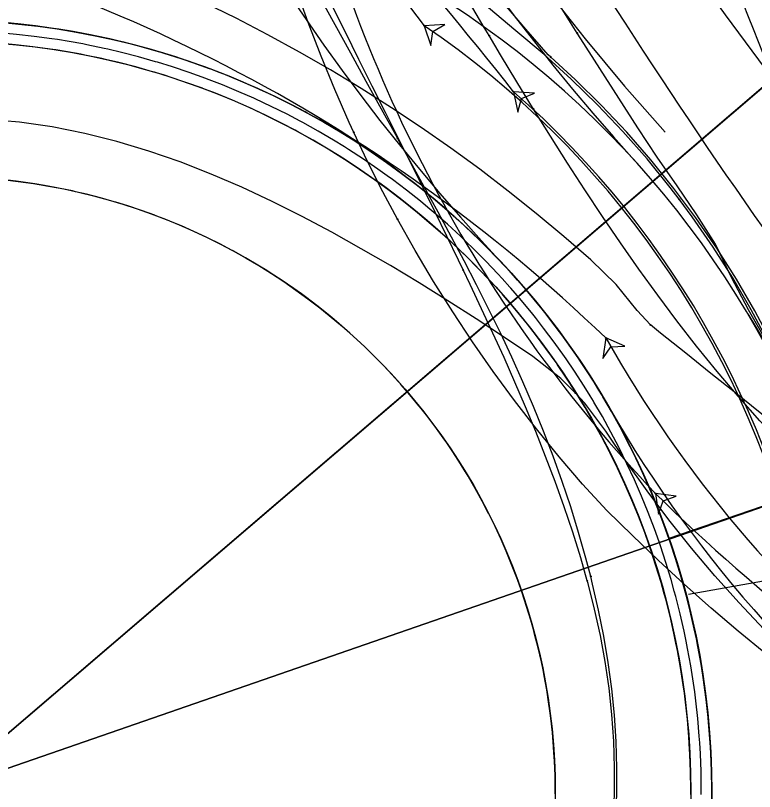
# Model space of a CAD drawing. Extents: x -70 to 701944, y -4 to 666871.
# Drawn here: x 664386.8 to 664457.6, y 656735.9 to 656810.3 of the extents above; entities that cross this region are included whole.
import ezdxf

# ---------------------------------------------------------------- set-up
doc = ezdxf.new("R2010")
doc.units = 0
for name, color, linetype in [('R_Detour', 7, 'Continuous'), ('R_Draft', 7, 'Continuous'), ('R_Horz Alg', 7, 'Continuous'), ('R_No Plot', 7, 'Continuous'), ('R_Proposed Road', 7, 'Continuous'), ('R_Striping', 7, 'Continuous'), ('T_Vehicle Path Lt Major', 7, 'Continuous'), ('T_Vehicle Path Lt Minor', 7, 'Continuous'), ('T_Vehicle Path Rt', 7, 'Continuous')]:
    doc.layers.add(name, color=color, linetype=linetype)

msp = doc.modelspace()

# ---------------------------------------------------------------- linework, layer by layer
at = {"layer": 'R_Detour'}
msp.add_line((664659.008, 656832.387), (664449.439, 656760.162), dxfattribs=at)
at = {"layer": 'R_Draft'}
msp.add_arc((664612.784, 656941.581), 201, 168.49414, 221.41178, dxfattribs=at)
at = {"layer": 'R_Horz Alg'}
for centre, radius, start, end in [((664612.784, 656941.581), 201, 168.49414, 221.41178), ((664379.542, 656735.865), 74, 348.1972, 168.1972), ((664379.542, 656735.865), 74, 168.1972, 348.1972)]:
    msp.add_arc(centre, radius, start, end, dxfattribs=at)
at = {"layer": 'R_No Plot'}
msp.add_line((664451.316, 656754.811), (664499.02, 656763.389), dxfattribs=at)
for points in [[(664379.542, 656735.865), (664372.11, 656835.588), (664452.602, 656841.587), (664471.818, 656814.925)], [(664379.542, 656735.865), (664472.324, 656815.359), (664501.033, 656777.943)], [(664379.542, 656735.865), (664501.033, 656777.943), (664518.236, 656764.335), (664530.205, 656757.711), (664519.528, 656706.613)]]:
    msp.add_lwpolyline(points, close=True, dxfattribs=at)
at = {"layer": 'R_Proposed Road'}
for points in [[(664453.541, 656735.621), (664453.541, 656736.12), (664453.515, 656737.841), (664453.449, 656739.562), (664453.389, 656740.618), (664453.343, 656741.281), (664453.197, 656742.997), (664453.011, 656744.709), (664452.899, 656745.593), (664452.786, 656746.416), (664452.52, 656748.117), (664452.215, 656749.812), (664452.075, 656750.524), (664451.871, 656751.499), (664451.488, 656753.178), (664451.065, 656754.848), (664450.92, 656755.387), (664450.604, 656756.507), (664450.105, 656758.155), (664449.567, 656759.791), (664449.439, 656760.162), (664448.991, 656761.414), (664448.378, 656763.023), (664447.727, 656764.617), (664447.639, 656764.826), (664447.04, 656766.196), (664446.316, 656767.758), (664445.556, 656769.304), (664445.528, 656769.357), (664444.76, 656770.831), (664443.929, 656772.339), (664443.117, 656773.736), (664443.062, 656773.827), (664442.736, 656774.368), (664442.735, 656774.37), (664442.162, 656775.295), (664441.227, 656776.741), (664440.415, 656777.942), (664440.26, 656778.165), (664439.259, 656779.567), (664438.226, 656780.945), (664437.435, 656781.956), (664437.161, 656782.298), (664436.065, 656783.626), (664435.039, 656784.814), (664434.938, 656784.928), (664434.191, 656785.759), (664433.782, 656786.204), (664432.596, 656787.453), (664431.381, 656788.673), (664430.697, 656789.335), (664430.138, 656789.865), (664428.868, 656791.028), (664427.571, 656792.161), (664426.971, 656792.667), (664426.248, 656793.263), (664424.9, 656794.334), (664423.527, 656795.374), (664423.027, 656795.74), (664422.13, 656796.381), (664420.71, 656797.356), (664419.269, 656798.297), (664418.886, 656798.539), (664417.805, 656799.205), (664416.321, 656800.078), (664414.817, 656800.916), (664414.564, 656801.052), (664413.293, 656801.719), (664411.752, 656802.487), (664410.193, 656803.218), (664410.083, 656803.268), (664408.617, 656803.913), (664407.026, 656804.572), (664405.463, 656805.177), (664405.42, 656805.193), (664403.8, 656805.776), (664402.167, 656806.321), (664400.724, 656806.769), (664400.521, 656806.829), (664398.864, 656807.298), (664397.197, 656807.728), (664395.888, 656808.037), (664395.52, 656808.119), (664393.834, 656808.472), (664393.441, 656808.548), (664392.141, 656808.785), (664390.978, 656808.976), (664390.441, 656809.058), (664388.734, 656809.292), (664387.023, 656809.486), (664386.016, 656809.581)], [(664452.541, 656735.624), (664452.541, 656736.116), (664452.516, 656737.815), (664452.45, 656739.512), (664452.391, 656740.554), (664452.346, 656741.208), (664452.202, 656742.9), (664452.018, 656744.589), (664451.908, 656745.461), (664451.796, 656746.273), (664451.534, 656747.952), (664451.233, 656749.624), (664451.095, 656750.325), (664450.894, 656751.288), (664450.516, 656752.944), (664450.099, 656754.591), (664449.955, 656755.123), (664449.644, 656756.228), (664449.151, 656757.854), (664448.621, 656759.467), (664448.495, 656759.834), (664448.053, 656761.068), (664447.448, 656762.656), (664446.806, 656764.229), (664446.719, 656764.434), (664446.128, 656765.786), (664445.414, 656767.327), (664444.664, 656768.852), (664444.637, 656768.905), (664443.878, 656770.358), (664443.058, 656771.846), (664442.257, 656773.224), (664442.204, 656773.314), (664441.882, 656773.847), (664441.881, 656773.85), (664441.316, 656774.762), (664440.394, 656776.189), (664439.592, 656777.373), (664439.439, 656777.594), (664438.452, 656778.976), (664437.433, 656780.335), (664436.653, 656781.333), (664436.382, 656781.67), (664435.301, 656782.981), (664434.289, 656784.153), (664434.19, 656784.265), (664433.452, 656785.085), (664433.049, 656785.524), (664431.879, 656786.755), (664430.68, 656787.96), (664430.006, 656788.613), (664429.454, 656789.135), (664428.201, 656790.282), (664426.922, 656791.4), (664426.33, 656791.9), (664425.617, 656792.487), (664424.287, 656793.544), (664422.932, 656794.57), (664422.44, 656794.931), (664421.555, 656795.563), (664420.154, 656796.525), (664418.732, 656797.453), (664418.354, 656797.692), (664417.288, 656798.349), (664415.824, 656799.21), (664414.34, 656800.037), (664414.091, 656800.172), (664412.837, 656800.83), (664411.317, 656801.587), (664409.779, 656802.308), (664409.67, 656802.357), (664408.225, 656802.994), (664406.655, 656803.643), (664405.112, 656804.24), (664405.07, 656804.256), (664403.472, 656804.831), (664401.861, 656805.369), (664400.438, 656805.81), (664400.237, 656805.87), (664398.603, 656806.332), (664396.958, 656806.757), (664395.668, 656807.062), (664395.304, 656807.143), (664393.641, 656807.49), (664393.253, 656807.566), (664391.97, 656807.799), (664390.824, 656807.988), (664390.293, 656808.069), (664388.61, 656808.3), (664386.922, 656808.491), (664385.929, 656808.585)], [(664451.541, 656735.628), (664451.541, 656736.113), (664451.516, 656737.788), (664451.452, 656739.462), (664451.393, 656740.489), (664451.349, 656741.135), (664451.206, 656742.804), (664451.026, 656744.47), (664450.917, 656745.33), (664450.806, 656746.131), (664450.548, 656747.786), (664450.251, 656749.435), (664450.115, 656750.127), (664449.916, 656751.077), (664449.543, 656752.71), (664449.132, 656754.335), (664448.991, 656754.86), (664448.684, 656755.949), (664448.198, 656757.552), (664447.674, 656759.144), (664447.55, 656759.505), (664447.114, 656760.723), (664446.518, 656762.289), (664445.885, 656763.84), (664445.799, 656764.043), (664445.216, 656765.376), (664444.511, 656766.896), (664443.772, 656768.4), (664443.745, 656768.452), (664442.997, 656769.886), (664442.188, 656771.353), (664441.398, 656772.713), (664441.346, 656772.801), (664441.028, 656773.327), (664441.027, 656773.329), (664440.469, 656774.229), (664439.56, 656775.636), (664438.769, 656776.805), (664438.619, 656777.022), (664437.645, 656778.386), (664436.64, 656779.726), (664435.87, 656780.71), (664435.604, 656781.043), (664434.537, 656782.335), (664433.539, 656783.491), (664433.441, 656783.602), (664432.714, 656784.411), (664432.316, 656784.844), (664431.162, 656786.058), (664429.98, 656787.246), (664429.315, 656787.89), (664428.77, 656788.406), (664427.535, 656789.537), (664426.273, 656790.639), (664425.689, 656791.132), (664424.986, 656791.712), (664423.674, 656792.754), (664422.338, 656793.765), (664421.852, 656794.122), (664420.979, 656794.746), (664419.598, 656795.694), (664418.195, 656796.61), (664417.822, 656796.845), (664416.771, 656797.493), (664415.327, 656798.342), (664413.863, 656799.158), (664413.618, 656799.291), (664412.381, 656799.94), (664410.881, 656800.686), (664409.365, 656801.398), (664409.258, 656801.447), (664407.832, 656802.074), (664406.283, 656802.715), (664404.762, 656803.303), (664404.721, 656803.319), (664403.144, 656803.886), (664401.555, 656804.417), (664400.151, 656804.852), (664399.954, 656804.911), (664398.342, 656805.367), (664396.719, 656805.786), (664395.447, 656806.086), (664395.088, 656806.167), (664393.448, 656806.509), (664393.066, 656806.583), (664391.8, 656806.814), (664390.669, 656807), (664390.146, 656807.08), (664388.486, 656807.307), (664386.821, 656807.496), (664385.841, 656807.589)], [(664451.541, 656735.628), (664451.541, 656736.113), (664451.516, 656737.788), (664451.452, 656739.462), (664451.393, 656740.489), (664451.349, 656741.135), (664451.206, 656742.804), (664451.026, 656744.47), (664450.917, 656745.33), (664450.806, 656746.131), (664450.548, 656747.786), (664450.251, 656749.435), (664450.115, 656750.127), (664449.916, 656751.077), (664449.543, 656752.71), (664449.132, 656754.335), (664448.991, 656754.86), (664448.684, 656755.949), (664448.198, 656757.552), (664447.674, 656759.144), (664447.55, 656759.505), (664447.114, 656760.723), (664446.518, 656762.289), (664445.885, 656763.84), (664445.799, 656764.043), (664445.216, 656765.376), (664444.511, 656766.896), (664443.772, 656768.4), (664443.745, 656768.452), (664442.997, 656769.886), (664442.188, 656771.353), (664441.398, 656772.713), (664441.346, 656772.801), (664441.028, 656773.327), (664441.027, 656773.329), (664440.469, 656774.229), (664439.56, 656775.636), (664438.769, 656776.805), (664438.619, 656777.022), (664437.645, 656778.386), (664436.64, 656779.726), (664435.87, 656780.71), (664435.604, 656781.043), (664434.537, 656782.335), (664433.539, 656783.491), (664433.441, 656783.602), (664432.714, 656784.411), (664432.316, 656784.844), (664431.162, 656786.058), (664429.98, 656787.246), (664429.315, 656787.89), (664428.77, 656788.406), (664427.535, 656789.537), (664426.273, 656790.639), (664425.689, 656791.132), (664424.986, 656791.712), (664423.674, 656792.754), (664422.338, 656793.765), (664421.852, 656794.122), (664420.979, 656794.746), (664419.598, 656795.694), (664418.195, 656796.61), (664417.822, 656796.845), (664416.771, 656797.493), (664415.327, 656798.342), (664413.863, 656799.158), (664413.618, 656799.291), (664412.381, 656799.94), (664410.881, 656800.686), (664409.365, 656801.398), (664409.258, 656801.447), (664407.832, 656802.074), (664406.283, 656802.715), (664404.762, 656803.303), (664404.721, 656803.319), (664403.144, 656803.886), (664401.555, 656804.417), (664400.151, 656804.852), (664399.954, 656804.911), (664398.342, 656805.367), (664396.719, 656805.786), (664395.447, 656806.086), (664395.088, 656806.167), (664393.448, 656806.509), (664393.066, 656806.583), (664391.8, 656806.814), (664390.669, 656807), (664390.146, 656807.08), (664388.486, 656807.307), (664386.821, 656807.496), (664385.841, 656807.589)], [(664438.541, 656735.671), (664438.541, 656736.068), (664438.521, 656737.441), (664438.468, 656738.813), (664438.42, 656739.654), (664438.383, 656740.183), (664438.267, 656741.551), (664438.119, 656742.916), (664438.03, 656743.621), (664437.939, 656744.277), (664437.727, 656745.634), (664437.484, 656746.985), (664437.372, 656747.552), (664437.21, 656748.33), (664436.904, 656749.669), (664436.567, 656751), (664436.451, 656751.43), (664436.2, 656752.323), (664435.801, 656753.637), (664435.373, 656754.941), (664435.271, 656755.237), (664434.914, 656756.235), (664434.425, 656757.518), (664433.906, 656758.789), (664433.836, 656758.955), (664433.358, 656760.048), (664432.781, 656761.294), (664432.174, 656762.525), (664432.153, 656762.568), (664431.54, 656763.743), (664430.877, 656764.945), (664430.23, 656766.06), (664430.187, 656766.132), (664429.926, 656766.563), (664429.925, 656766.565), (664429.469, 656767.302), (664428.724, 656768.455), (664428.076, 656769.413), (664427.952, 656769.591), (664427.154, 656770.708), (664426.33, 656771.807), (664425.7, 656772.613), (664425.481, 656772.886), (664424.607, 656773.945), (664423.79, 656774.892), (664423.709, 656774.983), (664423.113, 656775.646), (664422.787, 656776), (664421.841, 656776.996), (664420.873, 656777.969), (664420.328, 656778.497), (664419.882, 656778.919), (664418.869, 656779.846), (664417.835, 656780.749), (664417.357, 656781.153), (664416.78, 656781.628), (664415.705, 656782.482), (664414.611, 656783.311), (664414.213, 656783.603), (664413.497, 656784.114), (664412.365, 656784.891), (664411.216, 656785.642), (664410.91, 656785.835), (664410.049, 656786.366), (664408.866, 656787.062), (664407.666, 656787.73), (664407.465, 656787.839), (664406.452, 656788.371), (664405.223, 656788.983), (664403.98, 656789.566), (664403.892, 656789.605), (664402.724, 656790.12), (664401.455, 656790.645), (664400.208, 656791.127), (664400.174, 656791.14), (664398.883, 656791.605), (664397.58, 656792.04), (664396.43, 656792.396), (664396.268, 656792.444), (664394.947, 656792.818), (664393.618, 656793.161), (664392.575, 656793.407), (664392.281, 656793.473), (664390.937, 656793.754), (664390.624, 656793.815), (664389.587, 656794.004), (664388.66, 656794.156), (664388.231, 656794.222), (664386.871, 656794.408), (664385.507, 656794.563)]]:
    msp.add_lwpolyline(points, dxfattribs=at)
for radius in [74, 72, 59]:
    msp.add_circle((664379.542, 656735.865), radius, dxfattribs=at)
for centre, radius, start, end in [((664579.456, 656923.242), 200, 168.49414, 223.14587), ((664547.761, 656832.5), 120, 209.87557, 258.1972)]:
    msp.add_arc(centre, radius, start, end, dxfattribs=at)
at = {"layer": 'R_Striping'}
for centre, radius, start, end in [((664595.588, 656932.303), 202, 168.49414, 222.27846), ((664595.588, 656932.303), 198, 168.49414, 222.27846), ((664379.542, 656735.865), 90, 2.50537, 328.76296), ((664271.499, 656735.613), 200, 1.22439, 24.85017), ((664561.991, 656843.829), 122, 210.61473, 258.1972)]:
    msp.add_arc(centre, radius, start, end, dxfattribs=at)
at = {"layer": 'T_Vehicle Path Lt Major'}
msp.add_arc((664379.542, 656735.865), 90, 2.50537, 328.76296, dxfattribs=at)
at = {"layer": 'T_Vehicle Path Lt Minor'}
for points in [[(664438.131, 656806.293), (664437.867, 656806.526), (664435.709, 656808.975), (664433.527, 656811.585), (664431.332, 656814.178), (664429.123, 656816.753), (664427.004, 656819.352), (664424.76, 656821.893), (664422.502, 656824.418), (664420.246, 656826.934), (664418.08, 656829.486), (664416.012, 656832.082), (664414.516, 656834.971), (664413.185, 656838.061), (664411.889, 656841.173), (664411.004, 656843.366)], [(664423.419, 656798.543), (664423.281, 656798.793), (664421.896, 656801.304), (664420.42, 656803.986), (664418.939, 656806.691), (664417.441, 656809.412), (664415.934, 656812.148), (664414.419, 656814.899), (664412.897, 656817.663), (664411.369, 656820.438), (664409.836, 656823.223), (664408.294, 656826.023), (664406.729, 656828.836), (664404.544, 656831.314), (664402.358, 656833.793), (664400.828, 656835.527)], [(664447.666, 656780.632), (664446.389, 656782.028), (664444.387, 656784.514), (664441.95, 656786.858), (664439.359, 656789.117), (664436.721, 656791.32), (664434.035, 656793.465), (664431.303, 656795.551), (664428.527, 656797.579), (664425.708, 656799.546), (664422.847, 656801.452), (664419.946, 656803.295), (664417.005, 656805.076), (664414.027, 656806.792), (664411.012, 656808.445), (664407.962, 656810.031), (664404.879, 656811.552), (664401.764, 656813.006), (664398.618, 656814.392), (664395.443, 656815.71), (664392.24, 656816.959), (664389.659, 656817.908)], [(664429.726, 656785.899), (664429.279, 656786.827), (664428.155, 656789.143), (664427.022, 656791.456), (664425.881, 656793.765), (664424.735, 656796.071), (664423.523, 656798.503), (664422.274, 656801), (664421.01, 656803.531), (664419.732, 656806.094), (664418.442, 656808.685), (664416.955, 656811.663)], [(664450.412, 656792.695), (664449.554, 656793.811), (664447.337, 656796.544), (664445.016, 656799.19), (664442.597, 656801.745), (664440.081, 656804.206), (664437.473, 656806.569), (664434.776, 656808.83), (664432.133, 656811.034)], [(664467.916, 656753.246), (664467.443, 656755.667), (664466.666, 656759.101), (664465.759, 656762.503), (664464.723, 656765.868), (664463.56, 656769.192), (664462.271, 656772.469), (664460.859, 656775.694), (664459.325, 656778.864), (664457.672, 656781.974), (664455.901, 656785.018), (664454.017, 656787.993), (664452.02, 656790.894), (664449.915, 656793.718), (664447.704, 656796.459), (664445.39, 656799.114), (664442.977, 656801.679), (664440.468, 656804.151), (664438.131, 656806.293)], [(664440.473, 656774.085), (664439.063, 656775.512), (664436.379, 656777.593), (664433.677, 656779.424), (664430.977, 656781.204), (664428.254, 656782.949), (664425.507, 656784.655), (664422.738, 656786.32), (664419.948, 656787.942), (664417.134, 656789.515), (664414.293, 656791.029), (664411.421, 656792.472), (664408.515, 656793.832), (664405.574, 656795.098), (664402.595, 656796.259), (664399.579, 656797.303), (664396.528, 656798.217), (664393.444, 656798.989), (664390.332, 656799.609), (664387.197, 656800.064), (664384.047, 656800.342), (664381.523, 656800.429)], [(664441.941, 656756.526), (664441.487, 656758.262), (664440.786, 656760.73), (664440.026, 656763.182), (664439.209, 656765.617), (664438.339, 656768.036), (664437.419, 656770.437), (664436.452, 656772.821), (664435.439, 656775.188), (664434.383, 656777.536), (664433.286, 656779.868), (664432.154, 656782.183), (664430.991, 656784.485), (664429.804, 656786.775), (664428.598, 656789.056), (664427.312, 656791.446), (664425.992, 656793.87), (664424.648, 656796.321), (664423.419, 656798.543)], [(664467.725, 656752.71), (664467.131, 656755.821), (664466.347, 656759.251), (664465.432, 656762.649), (664464.396, 656766.011), (664463.231, 656769.331), (664461.941, 656772.604), (664460.526, 656775.826), (664458.989, 656778.991), (664457.332, 656782.095), (664455.557, 656785.133), (664453.667, 656788.102), (664451.665, 656790.996), (664450.412, 656792.695)], [(664441.618, 656756.097), (664440.983, 656758.316), (664440.219, 656760.765), (664439.4, 656763.196), (664438.532, 656765.615), (664437.62, 656768.018), (664436.67, 656770.407), (664435.687, 656772.783), (664434.673, 656775.147), (664433.634, 656777.5), (664432.572, 656779.843), (664431.49, 656782.178), (664430.392, 656784.506), (664429.726, 656785.899)], [(664484.19, 656751.582), (664481.99, 656753.265), (664479.565, 656755.15), (664477.158, 656757.044), (664474.768, 656758.941), (664472.385, 656760.844), (664470.01, 656762.748), (664467.641, 656764.649), (664465.273, 656766.542), (664462.908, 656768.43), (664460.549, 656770.318), (664458.195, 656772.203), (664455.844, 656774.085), (664453.469, 656775.986), (664451.059, 656777.916), (664448.637, 656779.854), (664447.666, 656780.632)], [(664476.729, 656735.941), (664474.194, 656737.767), (664471.431, 656739.869), (664468.727, 656742.045), (664466.084, 656744.295), (664463.503, 656746.617), (664460.987, 656749.009), (664458.538, 656751.469), (664456.157, 656753.995), (664453.846, 656756.585), (664451.607, 656759.238), (664449.442, 656761.951), (664447.352, 656764.723), (664445.339, 656767.551), (664443.404, 656770.433), (664441.378, 656773.14), (664440.473, 656774.085)], [(664443.417, 656725.793), (664443.781, 656728.044), (664444.095, 656730.559), (664444.313, 656733.085), (664444.434, 656735.617), (664444.459, 656738.154), (664444.388, 656740.69), (664444.221, 656743.222), (664443.963, 656745.75), (664443.619, 656748.274), (664443.195, 656750.788), (664442.695, 656753.292), (664442.125, 656755.782), (664441.941, 656756.526)], [(664434.008, 656701.978), (664435.315, 656704.14), (664436.539, 656706.353), (664437.68, 656708.613), (664438.733, 656710.918), (664439.699, 656713.264), (664440.575, 656715.647), (664441.359, 656718.064), (664442.052, 656720.511), (664442.65, 656722.984), (664443.154, 656725.48), (664443.563, 656727.995), (664443.875, 656730.526), (664444.09, 656733.068), (664444.209, 656735.617), (664444.229, 656738.171), (664444.153, 656740.725), (664443.978, 656743.275), (664443.706, 656745.818), (664443.337, 656748.349), (664442.872, 656750.866), (664442.318, 656753.366), (664441.685, 656755.85), (664441.618, 656756.097)]]:
    msp.add_lwpolyline(points, dxfattribs=at)
for points in [[(664425.977, 656809.321), (664426.606, 656807.422), (664426.805, 656808.759), (664427.974, 656809.437)], [(664434.552, 656802.992), (664434.944, 656801.031), (664435.305, 656802.334), (664436.548, 656802.863)], [(664443.38, 656779.387), (664443.103, 656777.406), (664443.873, 656778.517), (664445.221, 656778.607)]]:
    msp.add_lwpolyline(points, close=True, dxfattribs=at)
for centre in [(664425.977, 656809.321), (664425.977, 656809.321), (664438.131, 656806.293), (664438.131, 656806.293), (664434.552, 656802.992), (664434.552, 656802.992), (664423.419, 656798.543), (664423.419, 656798.543), (664450.412, 656792.695), (664450.412, 656792.695), (664429.726, 656785.899), (664429.726, 656785.899), (664447.666, 656780.632), (664447.666, 656780.632), (664443.38, 656779.387), (664443.38, 656779.387), (664440.473, 656774.085), (664440.473, 656774.085), (664441.941, 656756.526), (664441.941, 656756.526), (664441.618, 656756.097), (664441.618, 656756.097)]:
    msp.add_circle(centre, 0.0417, dxfattribs=at)
for centre, radius, start, end in [((664590.539, 656935.084), 207.115, 196.96036, 217.38827), ((664079.174, 656522.034), 453.024, 38.32956, 43.90049), ((664335.925, 656667.844), 154.881, 46.06945, 79.31215), ((664377.016, 656737.213), 87.159, 14.1792, 55.82366), ((664376.698, 656736.918), 87.823, 8.72251, 48.79495), ((664549.41, 656839.505), 121.888, 209.55293, 251.36982), ((664377.16, 656737.054), 87.059, 295.75925, 14.30369), ((664379.439, 656736.563), 85.172, 321.11207, 9.23819)]:
    msp.add_arc(centre, radius, start, end, dxfattribs=at)
at = {"layer": 'T_Vehicle Path Rt'}
for points in [[(664432.201, 656808.371), (664431.735, 656809.157), (664430.193, 656811.781), (664428.663, 656814.41), (664427.145, 656817.043), (664425.639, 656819.68), (664424.119, 656822.376), (664422.609, 656825.099), (664421.114, 656827.844), (664419.639, 656830.613), (664418.163, 656833.45), (664416.663, 656836.42), (664415.197, 656839.414), (664413.769, 656842.433), (664412.384, 656845.476), (664411.045, 656848.545), (664409.754, 656851.637), (664408.759, 656854.127)], [(664419.236, 656799.095), (664418.805, 656800.036), (664417.417, 656803.196), (664416.107, 656806.389), (664414.875, 656809.613), (664413.722, 656812.866), (664412.649, 656816.147), (664411.657, 656819.453), (664410.646, 656822.712), (664409.305, 656825.718), (664407.954, 656828.818), (664406.614, 656831.86), (664405.253, 656834.889), (664403.872, 656837.906), (664402.47, 656840.912), (664401.022, 656843.891), (664399.584, 656846.877), (664398.419, 656849.258)], [(664440.639, 656808.617), (664439.207, 656810.898), (664437.432, 656813.758), (664435.671, 656816.626), (664433.927, 656819.503), (664432.198, 656822.389), (664430.443, 656825.248), (664428.746, 656828.153), (664427.065, 656831.066), (664426.065, 656832.818)], [(664490.39, 656769.781), (664488.413, 656771.603), (664486.256, 656773.649), (664484.139, 656775.717), (664482.061, 656777.805), (664480.02, 656779.91), (664478.015, 656782.032), (664476.044, 656784.169), (664474.106, 656786.32), (664472.199, 656788.485), (664470.259, 656790.735), (664468.332, 656793.019), (664466.422, 656795.333), (664464.527, 656797.676), (664462.616, 656800.085), (664460.649, 656802.618), (664458.701, 656805.177), (664456.772, 656807.761), (664454.863, 656810.369), (664452.974, 656812.999), (664451.104, 656815.651), (664450.732, 656816.184)], [(664436.459, 656801.326), (664434.866, 656803.928), (664433.292, 656806.539), (664432.201, 656808.371)], [(664481.477, 656752.776), (664479.049, 656754.81), (664476.428, 656757.16), (664473.893, 656759.602), (664471.448, 656762.133), (664469.094, 656764.751), (664466.835, 656767.451), (664464.675, 656770.23), (664462.615, 656773.085), (664460.659, 656776.012), (664458.808, 656779.007), (664457.066, 656782.066), (664455.435, 656785.186), (664453.916, 656788.362), (664452.119, 656791.178), (664450.236, 656793.977), (664448.313, 656796.724), (664446.462, 656799.543), (664444.626, 656802.369), (664442.804, 656805.204), (664440.998, 656808.047), (664440.639, 656808.617)], [(664470.583, 656759.339), (664469.389, 656760.38), (664467.038, 656762.498), (664464.734, 656764.666), (664462.483, 656766.883), (664460.29, 656769.14), (664458.153, 656771.441), (664456.072, 656773.787), (664454.049, 656776.175), (664452.096, 656778.587), (664450.204, 656781.023), (664448.359, 656783.489), (664446.558, 656785.981), (664444.795, 656788.496), (664443.069, 656791.031), (664441.375, 656793.584), (664439.711, 656796.152), (664438.073, 656798.733), (664436.459, 656801.326)], [(664423.425, 656790.773), (664421.81, 656793.822), (664420.269, 656796.911), (664419.236, 656799.095)], [(664462.755, 656745.931), (664461.401, 656746.975), (664458.722, 656749.098), (664456.082, 656751.271), (664453.483, 656753.491), (664450.924, 656755.758), (664448.407, 656758.071), (664445.933, 656760.43), (664443.502, 656762.834), (664441.167, 656765.355), (664438.925, 656767.978), (664436.748, 656770.655), (664434.637, 656773.385), (664432.593, 656776.166), (664430.618, 656778.996), (664428.712, 656781.873), (664426.878, 656784.796), (664425.115, 656787.763), (664423.425, 656790.773)]]:
    msp.add_lwpolyline(points, dxfattribs=at)
msp.add_lwpolyline([(664448.161, 656764.461), (664448.438, 656762.48), (664448.874, 656763.759), (664450.146, 656764.216)], close=True, dxfattribs=at)
for centre in [(664432.201, 656808.371), (664432.201, 656808.371), (664440.639, 656808.617), (664440.639, 656808.617), (664436.459, 656801.326), (664436.459, 656801.326), (664419.236, 656799.095), (664419.236, 656799.095), (664423.425, 656790.773), (664423.425, 656790.773), (664448.161, 656764.461), (664448.161, 656764.461)]:
    msp.add_circle(centre, 0.0417, dxfattribs=at)
for centre, radius, start, end in [((664938.287, 657126.994), 586.39, 205.189954, 215.098398), ((664547.415, 656858.4), 136.66, 193.5997, 223.4244), ((664576.476, 656894.868), 182.951, 225.46335, 238.63429)]:
    msp.add_arc(centre, radius, start, end, dxfattribs=at)

doc.saveas('drawing.dxf')
